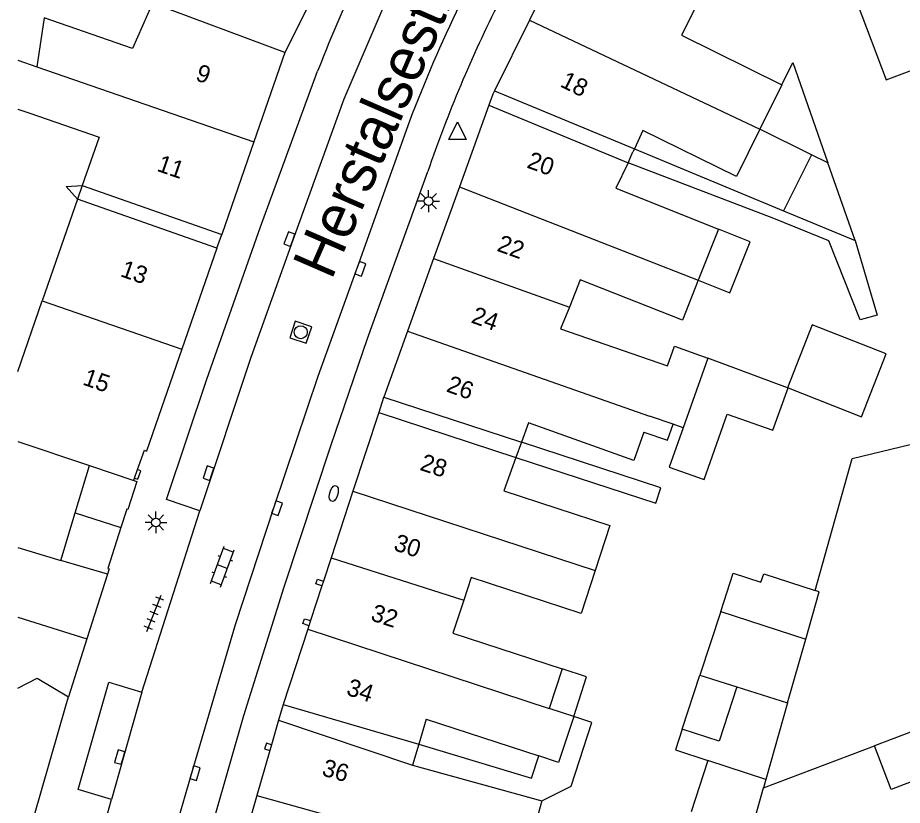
# Model space of a CAD drawing. Extents: x 132998 to 136004, y 396998 to 398512.
# Drawn here: x 133000 to 133050.9, y 397524.1 to 397569.5 of the extents above; entities that cross this region are included whole.
import ezdxf

# ---------------------------------------------------------------- set-up
doc = ezdxf.new("R2010")
doc.units = 0
for name, color, linetype in [('gg-afsc-erfafscheiding', 7, 'Continuous'), ('gg-afsc-muur', 7, 'Continuous'), ('gg-anno-huisnummerreeks BGT', 7, 'Continuous'), ('gg-anno-openbare ruimte label', 7, 'Continuous'), ('gg-bbg-bijgebouw', 7, 'Continuous'), ('gg-bbg-gedigitaliseerde bebouwing', 7, 'Continuous'), ('gg-bbg-gedigitaliseerde bebouwing onder overbouw', 7, 'Continuous'), ('gg-bbg-gedigitaliseerde bijgebouw', 7, 'Continuous'), ('gg-bbg-gedigitaliseerde overbouw', 7, 'Continuous'), ('gg-bbg-hoofdgebouw', 7, 'Continuous'), ('gg-bbg-luifel en loopbrug', 7, 'Continuous'), ('gg-bbg-pand overbouw', 7, 'Continuous'), ('gg-bbg-tussenscheiding', 7, 'Continuous'), ('gg-knt-verharding', 7, 'Continuous'), ('gg-knt-verharding nz', 7, 'Continuous'), ('gt-symb-brandkraan', 7, 'Continuous'), ('gt-symb-klinker verharding', 7, 'Continuous'), ('gt-symb-kolk', 7, 'Continuous'), ('gt-symb-lichtmast', 7, 'Continuous'), ('gt-symb-rioolschacht', 7, 'Continuous'), ('gt-symb-tegel verharding', 7, 'Continuous'), ('gt-symb-waterafsluiter', 7, 'Continuous')]:
    doc.layers.add(name, color=color, linetype=linetype)

# ---------------------------------------------------------------- blocks, each defined once
blk = doc.blocks.new('gt0-WAFSL')
at = {"layer": 'gt-symb-waterafsluiter'}
for p, q in [((-0.5, -0.333), (0, 0.667)), ((0, 0.667), (0.5, -0.333)), ((0.5, -0.333), (-0.5, -0.333))]:
    blk.add_line(p, q, dxfattribs=at)
blk = doc.blocks.new('gt0-KOLK')
at = {"layer": 'gt-symb-kolk'}
blk.add_lwpolyline([(0, 0), (0.375, 0), (0.375, 0.4), (-0.375, 0.4), (-0.375, 0), (0, 0)], dxfattribs=at)
blk = doc.blocks.new('gt0-LMAST')
at = {"layer": 'gt-symb-lichtmast'}
for p, q in [((-0.005, 0.246), (-0.005, 0.621)), ((-0.182, 0.173), (-0.447, 0.438)), ((0.172, 0.173), (0.437, 0.438)), ((-0.255, -0.004), (-0.63, -0.004)), ((-0.182, -0.181), (-0.447, -0.446)), ((-0.005, -0.254), (-0.005, -0.629)), ((0.437, -0.446), (0.172, -0.181)), ((0.245, -0.004), (0.62, -0.004))]:
    blk.add_line(p, q, dxfattribs=at)
blk.add_circle((-0.005, -0.004), 0.25, dxfattribs=at)
blk = doc.blocks.new('gt0-BR')
at = {"layer": 'gt-symb-brandkraan'}
for centre, radius, start, end in [((-0.244, 0), 0.206, 107.5669, 252.4331), ((0.599, -2.664), 3, 106.892, 107.5669), ((0, -0.691), 0.938, 73.108, 106.892), ((-0.599, -2.664), 3, 72.4331, 73.108), ((0.244, 0), 0.206, 287.567, 72.4331), ((0.599, 2.664), 3, 252.4331, 253.108), ((0, 0.691), 0.938, 253.108, 286.8921), ((-0.599, 2.664), 3, 286.8921, 287.567)]:
    blk.add_arc(centre, radius, start, end, dxfattribs=at)
blk = doc.blocks.new('gt0-TEG1')
at = {"layer": 'gt-symb-tegel verharding'}
for p, q in [((-1.125, 0), (1.125, 0)), ((-0.9, -0.25), (-0.9, 0.25)), ((-0.45, -0.25), (-0.45, 0.25)), ((0, -0.25), (0, 0.25)), ((0.45, -0.25), (0.45, 0.25)), ((0.9, -0.25), (0.9, 0.25))]:
    blk.add_line(p, q, dxfattribs=at)
blk = doc.blocks.new('gt0-KL1')
at = {"layer": 'gt-symb-klinker verharding'}
for p, q in [((-1.15, 0.3), (1.15, 0.3)), ((-1, -0.3), (-1, 0.3)), ((-0.5, 0.3), (-0.5, 0.45)), ((0, -0.3), (0, 0.3)), ((0.5, 0.3), (0.5, 0.45)), ((1, -0.3), (1, 0.3)), ((-1.15, -0.3), (1.15, -0.3)), ((-0.5, -0.45), (-0.5, -0.3)), ((0.5, -0.45), (0.5, -0.3))]:
    blk.add_line(p, q, dxfattribs=at)
blk = doc.blocks.new('gt0-RS')
at = {"layer": 'gt-symb-rioolschacht'}
blk.add_lwpolyline([(-0.5, -0.5), (0.5, -0.5), (0.5, 0.5), (-0.5, 0.5)], close=True, dxfattribs=at)
blk.add_circle((0, 0), 0.375, dxfattribs=at)

msp = doc.modelspace()

# ---------------------------------------------------------------- linework, layer by layer
at = {"layer": 'gg-afsc-erfafscheiding'}
msp.add_line((133035.488, 397561.903), (133044.075, 397558.338), dxfattribs=at)
for points in [[(133048.191, 397556.629), (133049.449, 397552.335), (133048.489, 397552.054), (133046.672, 397556.601), (133043.514, 397557.904), (133035.12, 397561.101)], [(133003.443, 397558.999), (133002.794, 397559.739), (133003.716, 397559.786)], [(133028.667, 397544.142), (133036.712, 397541.51), (133037.003, 397542.399), (133028.984, 397545.022)], [(133030.153, 397524.374), (133031.849, 397525.22), (133033.048, 397528.889), (133031.995, 397529.234)], [(133023.078, 397527.631), (133029.563, 397525.685), (133029.98, 397526.959)]]:
    msp.add_lwpolyline(points, dxfattribs=at)
at = {"layer": 'gg-afsc-muur'}
msp.add_line((133003.974, 397533.701), (133002.932, 397530.358), dxfattribs=at)
at = {"layer": 'gg-bbg-bijgebouw'}
for p, q in [((133000, 397538.963), (133002.486, 397538.217)), ((133005.166, 397537.412), (133003.974, 397533.701))]:
    msp.add_line(p, q, dxfattribs=at)
for points in [[(133006.682, 397542.817), (133006.858, 397542.76), (133006.339, 397541.147), (133006.277, 397541.167), (133005.934, 397540.099)], [(133005.934, 397540.099), (133005.18, 397537.754), (133005.267, 397537.726), (133005.166, 397537.412)]]:
    msp.add_lwpolyline(points, dxfattribs=at)
at = {"layer": 'gg-bbg-gedigitaliseerde bebouwing'}
for p, q in [((133000, 397567.018), (133001.103, 397566.635)), ((133000, 397564.185), (133000.706, 397563.962)), ((133003.443, 397558.999), (133001.416, 397553.162)), ((133040.333, 397557.28), (133039.158, 397554.336)), ((133000, 397549.085), (133001.416, 397553.162)), ((133038.295, 397545.848), (133037.716, 397546.051)), ((133000, 397545.065), (133004.123, 397543.673)), ((133031.323, 397531.977), (133030.578, 397529.697)), ((133031.995, 397529.234), (133030.578, 397529.697)), ((133023.511, 397529.074), (133023.078, 397527.631)), ((133023.511, 397529.074), (133029.98, 397526.959)), ((133042.922, 397525.123), (133049.308, 397527.544)), ((133022.717, 397526.429), (133030.153, 397524.374))]:
    msp.add_line(p, q, dxfattribs=at)
for points in [[(133049.971, 397565.873), (133054.941, 397567.735), (133052.059, 397575.431), (133045.461, 397579.702)], [(133033.226, 397575.551), (133039.868, 397571.794), (133038.208, 397568.441), (133043.971, 397565.589)], [(133007.763, 397570.299), (133006.606, 397567.684), (133001.522, 397569.449), (133001.103, 397566.635)], [(133000.706, 397563.962), (133004.686, 397562.58), (133003.716, 397559.786)], [(133042.707, 397563.034), (133041.357, 397560.307), (133035.977, 397562.97), (133035.488, 397561.903)], [(133035.12, 397561.101), (133034.419, 397559.641), (133040.333, 397557.28)], [(133039.158, 397554.336), (133038.248, 397552.042), (133032.375, 397554.373), (133031.748, 397552.794)], [(133031.748, 397552.794), (133031.23, 397551.551), (133037.393, 397549.406)], [(133037.393, 397549.406), (133037.802, 397550.554), (133039.715, 397549.846)], [(133036.034, 397545.602), (133035.447, 397543.965), (133029.386, 397546.138), (133028.984, 397545.022)], [(133036.034, 397545.602), (133037.386, 397545.128), (133037.716, 397546.051)], [(133045.888, 397536.476), (133048.029, 397544.079), (133051.912, 397545.019), (133052.187, 397544.313), (133052.512, 397544.437)], [(133028.667, 397544.142), (133027.97, 397542.211), (133034.074, 397540.216), (133033.231, 397537.638)], [(133033.231, 397537.638), (133032.419, 397535.153), (133026.087, 397537.223), (133025.665, 397535.932)], [(133025.665, 397535.932), (133025.043, 397534.03), (133031.323, 397531.977)], [(133000, 397530.865), (133001.13, 397531.436), (133002.932, 397530.358)], [(133031.995, 397529.234), (133031.129, 397526.584), (133029.98, 397526.959)], [(133030.153, 397524.374), (133029.066, 397520.442), (133028.127, 397520.701)]]:
    msp.add_lwpolyline(points, dxfattribs=at)
at = {"layer": 'gg-bbg-gedigitaliseerde bebouwing onder overbouw'}
for p, q in [((133027.432, 397565.248), (133035.488, 397561.903)), ((133027.11, 397564.428), (133035.12, 397561.101)), ((133003.716, 397559.786), (133011.741, 397556.982)), ((133011.468, 397556.195), (133003.443, 397558.999)), ((133021.066, 397547.613), (133028.984, 397545.022)), ((133020.774, 397546.724), (133028.667, 397544.142)), ((133015.28, 397529.926), (133023.078, 397527.631)), ((133015.005, 397529.024), (133022.717, 397526.429))]:
    msp.add_line(p, q, dxfattribs=at)
at = {"layer": 'gg-bbg-gedigitaliseerde bijgebouw'}
for p, q in [((133045.672, 397561.567), (133042.707, 397563.034)), ((133046.626, 397561.095), (133045.672, 397561.567)), ((133044.292, 397548.154), (133039.715, 397549.846)), ((133003.305, 397540.945), (133004.123, 397543.673)), ((133002.486, 397538.217), (133003.305, 397540.945)), ((133040.454, 397535.274), (133039.258, 397531.61)), ((133000, 397534.945), (133003.974, 397533.701)), ((133039.258, 397531.61), (133041.383, 397530.934)), ((133039.715, 397526.698), (133038.746, 397523.732)), ((133041.896, 397521.453), (133042.922, 397525.123))]:
    msp.add_line(p, q, dxfattribs=at)
for points in [[(133043.971, 397565.589), (133044.604, 397566.867), (133046.626, 397561.095)], [(133044.328, 397548.14), (133048.558, 397546.483), (133049.975, 397550.103), (133045.709, 397551.773), (133044.292, 397548.154)], [(133038.295, 397545.848), (133037.493, 397543.59), (133039.498, 397542.878), (133040.834, 397546.638), (133043.463, 397545.704), (133044.328, 397548.14)], [(133040.454, 397535.274), (133041.173, 397537.475), (133042.769, 397536.954), (133042.929, 397537.443), (133045.888, 397536.476)], [(133041.383, 397530.934), (133040.359, 397527.802), (133038.239, 397528.496)], [(133038.239, 397528.496), (133037.851, 397527.31), (133039.715, 397526.698)], [(133053.752, 397526.541), (133053.813, 397526.379), (133050.26, 397525.032), (133049.308, 397527.544)]]:
    msp.add_lwpolyline(points, dxfattribs=at)
at = {"layer": 'gg-bbg-gedigitaliseerde overbouw'}
for p, q in [((133035.12, 397561.101), (133035.407, 397561.727)), ((133035.488, 397561.903), (133035.407, 397561.727)), ((133003.716, 397559.786), (133003.443, 397558.999)), ((133028.984, 397545.022), (133028.667, 397544.142)), ((133023.078, 397527.631), (133022.717, 397526.429))]:
    msp.add_line(p, q, dxfattribs=at)
at = {"layer": 'gg-bbg-hoofdgebouw'}
for p, q in [((133032.68, 397575.86), (133029.444, 397569.316)), ((133017.648, 397572.013), (133015.38, 397567.46)), ((133029.444, 397569.316), (133027.432, 397565.248)), ((133015.38, 397567.46), (133013.588, 397562.299)), ((133027.11, 397564.428), (133025.417, 397559.718)), ((133013.588, 397562.299), (133011.741, 397556.982)), ((133025.417, 397559.718), (133023.934, 397555.591)), ((133011.468, 397556.195), (133009.446, 397550.373)), ((133023.934, 397555.591), (133022.429, 397551.404)), ((133022.429, 397551.404), (133021.066, 397547.613)), ((133009.446, 397550.373), (133007.41, 397544.51)), ((133020.774, 397546.724), (133019.294, 397542.2)), ((133006.728, 397542.948), (133006.899, 397543.439)), ((133006.682, 397542.817), (133006.728, 397542.948)), ((133019.294, 397542.2), (133018.037, 397538.357)), ((133018.037, 397538.357), (133017.6, 397537.021)), ((133017.51, 397536.747), (133016.856, 397534.745)), ((133017.6, 397537.021), (133017.51, 397536.747)), ((133016.856, 397534.745), (133016.76, 397534.454)), ((133016.695, 397534.254), (133015.28, 397529.926)), ((133016.76, 397534.454), (133016.695, 397534.254)), ((133015.005, 397529.024), (133014.6, 397527.603)), ((133014.6, 397527.603), (133014.506, 397527.274)), ((133014.506, 397527.274), (133013.764, 397524.671)), ((133013.764, 397524.671), (133012.481, 397520.2))]:
    msp.add_line(p, q, dxfattribs=at)
for points in [[(133035.667, 397580.062), (133035.941, 397579.853), (133036.199, 397580.208), (133048.624, 397571.312), (133048.276, 397570.802), (133048.316, 397570.293), (133049.971, 397565.873)], [(133006.899, 397543.439), (133007.288, 397544.553), (133007.41, 397544.51)], [(133000, 397520.222), (133002.771, 397529.841), (133002.932, 397530.358)]]:
    msp.add_lwpolyline(points, dxfattribs=at)
at = {"layer": 'gg-bbg-luifel en loopbrug'}
for p, q in [((133045.672, 397561.567), (133044.075, 397558.338)), ((133048.191, 397556.629), (133046.626, 397561.095)), ((133044.075, 397558.338), (133048.191, 397556.629)), ((133038.239, 397528.496), (133039.258, 397531.61))]:
    msp.add_line(p, q, dxfattribs=at)
for points in [[(133039.158, 397554.336), (133040.984, 397553.621), (133042.155, 397556.553), (133040.333, 397557.28)], [(133031.995, 397529.234), (133032.74, 397531.514), (133031.323, 397531.977)]]:
    msp.add_lwpolyline(points, dxfattribs=at)
at = {"layer": 'gg-bbg-pand overbouw'}
for p, q in [((133027.432, 397565.248), (133027.334, 397565.05)), ((133027.334, 397565.05), (133027.11, 397564.428)), ((133011.468, 397556.195), (133011.741, 397556.982)), ((133015.28, 397529.926), (133015.005, 397529.024))]:
    msp.add_line(p, q, dxfattribs=at)
msp.add_lwpolyline([(133021.066, 397547.613), (133021.057, 397547.588), (133020.774, 397546.724)], dxfattribs=at)
at = {"layer": 'gg-bbg-tussenscheiding'}
for p, q in [((133015.38, 397567.46), (133007.763, 397570.299)), ((133029.444, 397569.316), (133042.707, 397563.034)), ((133001.103, 397566.635), (133013.588, 397562.299)), ((133043.971, 397565.589), (133042.707, 397563.034)), ((133025.417, 397559.718), (133039.158, 397554.336)), ((133023.934, 397555.591), (133031.748, 397552.794)), ((133001.416, 397553.162), (133009.446, 397550.373)), ((133022.429, 397551.404), (133036.365, 397546.524)), ((133039.715, 397549.846), (133038.295, 397545.848)), ((133044.292, 397548.154), (133044.328, 397548.14)), ((133037.716, 397546.051), (133036.365, 397546.524)), ((133004.123, 397543.673), (133006.682, 397542.817)), ((133019.294, 397542.2), (133033.231, 397537.638)), ((133003.305, 397540.945), (133005.934, 397540.099)), ((133005.166, 397537.412), (133002.486, 397538.217)), ((133018.037, 397538.357), (133025.665, 397535.932)), ((133040.454, 397535.274), (133045.348, 397533.672)), ((133016.695, 397534.254), (133030.578, 397529.697)), ((133044.301, 397530.006), (133045.348, 397533.672)), ((133041.383, 397530.934), (133044.301, 397530.006)), ((133044.301, 397530.006), (133043.057, 397525.601)), ((133052.861, 397528.891), (133049.308, 397527.544)), ((133043.057, 397525.601), (133039.715, 397526.698)), ((133043.057, 397525.601), (133042.922, 397525.123)), ((133013.764, 397524.671), (133028.127, 397520.701))]:
    msp.add_line(p, q, dxfattribs=at)
msp.add_lwpolyline([(133045.348, 397533.672), (133046.129, 397536.407), (133045.888, 397536.476)], dxfattribs=at)
at = {"layer": 'gg-knt-verharding'}
for p, q in [((133007.153, 397530.633), (133010.477, 397541.075)), ((133004.796, 397522.301), (133005.393, 397524.448))]:
    msp.add_line(p, q, dxfattribs=at)
for points in [[(133010.477, 397541.075), (133008.557, 397541.72), (133010.893, 397548.651), (133013.969, 397557.412), (133017.257, 397566.373)], [(133009.705, 397517.779), (133013.018, 397529.277), (133015.336, 397536.689), (133018.019, 397544.809), (133020.137, 397550.984), (133023.599, 397560.608)], [(133006.728, 397542.948), (133006.917, 397542.882), (133007.088, 397543.373), (133006.899, 397543.439)], [(133017.51, 397536.747), (133017.161, 397536.857), (133017.252, 397537.135), (133017.6, 397537.021)], [(133016.76, 397534.454), (133016.408, 397534.572), (133016.506, 397534.859), (133016.856, 397534.745)], [(133005.393, 397524.448), (133003.488, 397525.02), (133005.239, 397531.2), (133007.153, 397530.633)], [(133014.6, 397527.603), (133014.313, 397527.693), (133014.194, 397527.363), (133014.506, 397527.274)]]:
    msp.add_lwpolyline(points, dxfattribs=at)
for centre, radius, start, end in [((133110.529, 397529.964), 100.127, 150.64515, 158.67688), ((133099.894, 397534.269), 80.713, 153.41873, 160.95431)]:
    msp.add_arc(centre, radius, start, end, dxfattribs=at)
at = {"layer": 'gg-knt-verharding nz'}
for points in [[(133022.151, 397572.606), (133021.815, 397571.909), (133018.777, 397564.768), (133015.824, 397556.645), (133013.419, 397549.89), (133010.477, 397541.075)], [(133022.545, 397563.496), (133019.534, 397555.071), (133017.275, 397548.807), (133014.732, 397541.282), (133012.516, 397534.501), (133010.014, 397526.026), (133007.884, 397518.691)], [(133007.153, 397530.633), (133006.061, 397526.837), (133005.393, 397524.448)]]:
    msp.add_lwpolyline(points, dxfattribs=at)
msp.add_arc((133104.823, 397532.07), 88.075, 154.35445, 159.09554, dxfattribs=at)

# ---------------------------------------------------------------- block references
at = {"layer": 'gt-symb-brandkraan', "rotation": 73.08678228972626}
msp.add_blockref('gt0-BR', (133018.19, 397542.064), dxfattribs=at)
at = {"layer": 'gt-symb-klinker verharding', "rotation": 69.93365037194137}
msp.add_blockref('gt0-KL1', (133011.778, 397537.853), dxfattribs=at)
at = {"layer": 'gt-symb-kolk'}
for p, rotation in [((133015.824, 397556.645), 70.00710602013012), ((133019.534, 397555.071), -109.68464273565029), ((133011.168, 397543.172), 71.45633066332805), ((133014.732, 397541.282), -108.67058340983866), ((133006.061, 397526.837), 73.9758903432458), ((133010.014, 397526.026), -106.44128049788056)]:
    msp.add_blockref('gt0-KOLK', p, dxfattribs=dict(at, rotation=rotation))
at = {"layer": 'gt-symb-lichtmast'}
for p in [(133023.654, 397558.897), (133007.961, 397540.403)]:
    msp.add_blockref('gt0-LMAST', p, dxfattribs=at)
at = {"layer": 'gt-symb-rioolschacht', "rotation": -108.3624684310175}
msp.add_blockref('gt0-RS', (133016.285, 397551.35), dxfattribs=at)
at = {"layer": 'gt-symb-tegel verharding', "rotation": 68.35809951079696}
msp.add_blockref('gt0-TEG1', (133007.849, 397535.173), dxfattribs=at)
at = {"layer": 'gt-symb-waterafsluiter'}
msp.add_blockref('gt0-WAFSL', (133025.316, 397562.783), dxfattribs=at)

# ---------------------------------------------------------------- texts
at = {"layer": 'gg-anno-huisnummerreeks BGT'}
for s, rotation, p in [('9', 340.9, (133010.181, 397565.867)), ('18', 333.7, (133031.16, 397565.518)), ('20', 340.2, (133029.245, 397560.839)), ('11', 340.9, (133007.957, 397560.647)), ('22', 340.2, (133027.523, 397556.046)), ('13', 340.9, (133005.851, 397554.583)), ('24', 340.2, (133026.039, 397551.919)), ('15', 340.9, (133003.686, 397548.347)), ('26', 340.2, (133024.613, 397547.951)), ('28', 341.9, (133023.089, 397543.433)), ('30', 341.9, (133021.579, 397538.818)), ('32', 341.9, (133020.258, 397534.78)), ('34', 341.9, (133018.856, 397530.494)), ('36', 344.1, (133017.451, 397525.848))]:
    msp.add_text(s, height=1, rotation=rotation, dxfattribs=at).set_placement(p)
at = {"layer": 'gg-anno-openbare ruimte label'}
msp.add_text('Herstalsestraat', height=2.5, rotation=66.5, dxfattribs=at).set_placement((133018.051, 397554.299))

doc.saveas('drawing.dxf')
